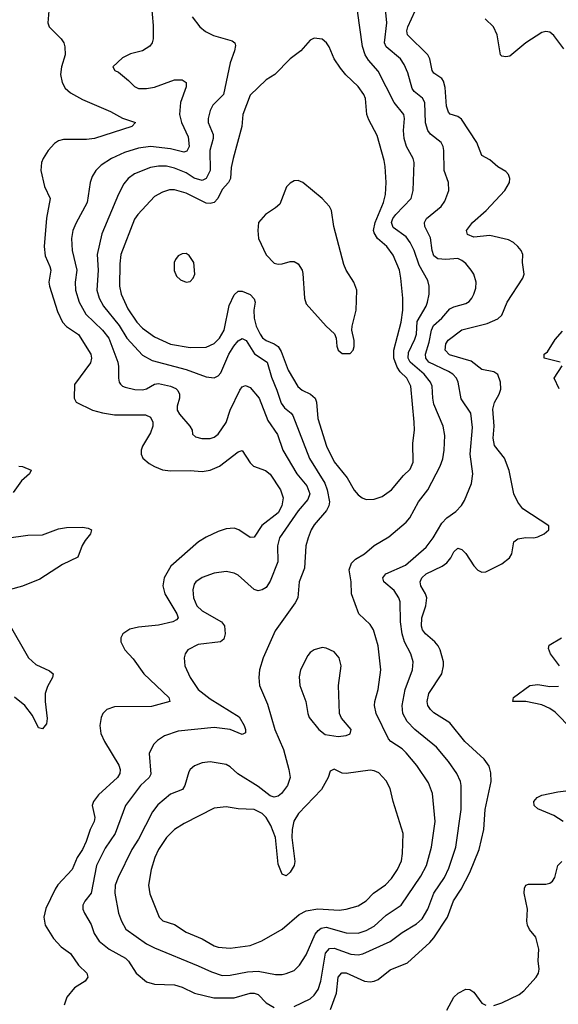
# Model space of a CAD drawing. Header units: inches. Extents: x 1834610 to 2027685, y 642842 to 774116.
# Tile 492 of 632: x 1935096 to 1937792, y 763774 to 768705. Entities that reach past the tile are written whole.
import ezdxf

# ---------------------------------------------------------------- set-up
doc = ezdxf.new("R2010")
doc.units = ezdxf.units.IN
doc.header["$MEASUREMENT"] = 0
doc.layers.add('B9736', color=7, linetype='Continuous')

msp = doc.modelspace()

# ---------------------------------------------------------------- linework, layer by layer
at = {"layer": 'B9736', "color": 5}
for points, elevation in [([(1935245.5, 768790), (1935237.3, 768690), (1935244, 768670), (1935303.8, 768610), (1935317, 768590), (1935322.3, 768570), (1935323.8, 768530), (1935304.3, 768470), (1935299.3, 768430), (1935308.4, 768390), (1935323.1, 768363.1), (1935350, 768338.2), (1935410, 768305.4), (1935550, 768244.7), (1935610, 768211.3), (1935674.8, 768190), (1935657.3, 768170), (1935470, 768111), (1935430, 768106), (1935314.7, 768105.3), (1935290, 768098.8), (1935270, 768084.4), (1935238.3, 768050), (1935213.8, 768010), (1935204.9, 767990), (1935201.7, 767950), (1935219.5, 767870), (1935248.9, 767810), (1935229.4, 767710.6), (1935219.1, 767570), (1935223.1, 767523.1), (1935246.7, 767470), (1935250.9, 767450), (1935241.6, 767390), (1935244.2, 767370), (1935284.2, 767244.2), (1935310.1, 767190.1), (1935330, 767169.4), (1935390, 767129.2), (1935452.4, 767030), (1935455.3, 767010), (1935450, 766986.3), (1935370, 766879), (1935368.5, 766810), (1935378.4, 766790), (1935460.5, 766750), (1935510, 766736.8), (1935570, 766725.9), (1935726.3, 766726.3), (1935750, 766714), (1935762.7, 766690), (1935762.6, 766670), (1935750, 766635.6), (1935711, 766570), (1935703.8, 766550), (1935704.4, 766530), (1935712.9, 766510), (1935743.4, 766483.4), (1935770, 766467.5), (1935811.3, 766451.3), (1935850, 766445.3), (1935950, 766447.5), (1936010, 766442.6), (1936049.3, 766449.3), (1936096.1, 766470), (1936190, 766540.7), (1936210, 766547), (1936250, 766486.7), (1936266.7, 766470), (1936327.1, 766447.1), (1936350, 766428.9), (1936401.5, 766350), (1936415.3, 766310), (1936408.3, 766270), (1936390, 766235.1), (1936307.3, 766172.7), (1936270, 766113.6), (1936250, 766112.6), (1936193.3, 766150), (1936170, 766158), (1936130, 766154.6), (1936090, 766142.3), (1936030, 766114.4), (1935990.3, 766090), (1935852.3, 765967.7), (1935819.3, 765910), (1935813, 765870), (1935823.2, 765830), (1935882.3, 765730), (1935889, 765710), (1935880, 765700), (1935863, 765690), (1935790, 765672.4), (1935690, 765662.5), (1935646.8, 765653.2), (1935612.7, 765630), (1935602.6, 765610), (1935602.3, 765590), (1935622.6, 765550), (1935663.5, 765503.5), (1935717.6, 765430), (1935842.4, 765310), (1935846.8, 765290), (1935755.1, 765264.9), (1935570, 765264), (1935532.2, 765250), (1935512.8, 765230), (1935503.9, 765210), (1935496.5, 765170), (1935502.5, 765130), (1935520.2, 765090), (1935591.3, 764971.3), (1935599, 764950), (1935597.1, 764930), (1935585.5, 764910), (1935490, 764822.5), (1935464.8, 764790), (1935458.6, 764770), (1935471.6, 764710), (1935469.4, 764690), (1935449.4, 764650), (1935428.7, 764590), (1935410.1, 764550), (1935383, 764510), (1935358, 764450), (1935287.5, 764372.5), (1935272.7, 764350), (1935226.7, 764253.3), (1935217.3, 764210), (1935222.8, 764170), (1935264.4, 764104.4), (1935302.6, 764062.6), (1935349.3, 764029.3), (1935390.2, 763970.2), (1935432, 763930), (1935436.4, 763910), (1935423, 763890), (1935370, 763856.8), (1935332.1, 763810), (1935318.9, 763770)], 520), ([(1935754.6, 768790), (1935763.5, 768676.5), (1935763.6, 768610), (1935758.4, 768590), (1935747.3, 768572.7), (1935710.3, 768549.7), (1935650, 768534), (1935610, 768514), (1935562.8, 768470), (1935571.3, 768450), (1935590, 768442), (1935641.2, 768401.2), (1935670, 768370.4), (1935690, 768360.3), (1935730, 768360.8), (1935770, 768367.9), (1935870, 768404.2), (1935910, 768404), (1935930, 768390.4), (1935930, 768369.3), (1935900.2, 768290), (1935896.1, 768230), (1935905.7, 768190), (1935939.3, 768119.3), (1935944.3, 768070), (1935933, 768047), (1935917.5, 768042.5), (1935850, 768057.7), (1935750.6, 768069.4), (1935690, 768062.1), (1935620, 768040), (1935554.9, 768010), (1935503.9, 767976.1), (1935477.5, 767950), (1935459.4, 767920.6), (1935448.4, 767890), (1935434, 767790), (1935376.2, 767683.8), (1935362.5, 767650), (1935354.3, 767610), (1935357.9, 767550), (1935382.1, 767450), (1935372.7, 767390), (1935374.4, 767350), (1935393.3, 767290), (1935427.3, 767230), (1935510.1, 767150), (1935542.8, 767110), (1935586.8, 766990), (1935590.9, 766969.1), (1935590.2, 766910.2), (1935593.1, 766890), (1935600.4, 766880.4), (1935610.2, 766870.2), (1935624.3, 766864.3), (1935672.9, 766852.9), (1935710, 766852.2), (1935730, 766857), (1935770, 766879.5), (1935790, 766882.5), (1935850.5, 766870.5), (1935877.6, 766857.6), (1935887.8, 766847.8), (1935896, 766830), (1935896, 766810), (1935883.8, 766770), (1935884.1, 766750), (1935895.6, 766730), (1935948, 766670), (1935959.3, 766650), (1935961.6, 766630), (1935976.5, 766616.5), (1936007.9, 766607.9), (1936050, 766608), (1936070, 766613.7), (1936089.6, 766630), (1936130, 766688.4), (1936149.8, 766750), (1936197.6, 766850), (1936210, 766867.2), (1936226.5, 766873.5), (1936250, 766864), (1936294.3, 766810), (1936337.4, 766697.4), (1936387, 766627), (1936412.5, 766550), (1936483.6, 766430), (1936532.6, 766370), (1936548, 766330), (1936538.4, 766301.6), (1936490, 766245), (1936397, 766110), (1936387.3, 766070), (1936387.6, 765990), (1936350, 765892.6), (1936330, 765861.6), (1936310, 765849.8), (1936290, 765845.5), (1936270, 765851.6), (1936190, 765923.2), (1936170, 765933.3), (1936130, 765942), (1936070, 765933.3), (1936010, 765911.9), (1935977.6, 765890), (1935970, 765878), (1935963.2, 765850), (1935965.9, 765810), (1935982, 765770), (1936010, 765744.6), (1936106.7, 765690), (1936120.7, 765670), (1936125, 765630), (1936117.1, 765602.9), (1936100.7, 765590), (1935990, 765576.1), (1935938, 765550), (1935924.4, 765530), (1935918.4, 765510), (1935923.1, 765470), (1935949.2, 765410), (1935988.5, 765350), (1936050, 765304.7), (1936193.9, 765213.9), (1936219.7, 765170), (1936227, 765150), (1936225.8, 765134.2), (1936210, 765125.4), (1936150, 765149.8), (1936070, 765160.2), (1935890, 765142), (1935821.2, 765118.8), (1935785.2, 765094.8), (1935765.2, 765074.8), (1935743.8, 765030), (1935752.5, 764927.5), (1935743.2, 764910), (1935701.4, 764870), (1935624.8, 764770), (1935573.9, 764630), (1935523.9, 764556.1), (1935480.1, 764470), (1935453.6, 764330), (1935422, 764290), (1935412.4, 764270), (1935412.4, 764250), (1935419.7, 764230), (1935453.7, 764173.7), (1935469.1, 764129.1), (1935493.8, 764090), (1935543.2, 764050), (1935625.5, 764005.5), (1935640.6, 763990), (1935679.1, 763930), (1935730, 763886.9), (1935770, 763875.6), (1935870, 763871.8), (1935910, 763859.3), (1935970.4, 763830), (1936067, 763807), (1936170, 763806.2), (1936250, 763829.1), (1936270, 763830.6), (1936290, 763823.1), (1936330, 763782.3), (1936370, 763757.9)], 540), ([(1936470, 763762.5), (1936550, 763802), (1936570, 763820.2), (1936590, 763847.9), (1936603.6, 763890), (1936626.1, 764030), (1936646.5, 764053.5), (1936670, 764054.6), (1936754.2, 764025.8), (1936790, 764022.6), (1936813.6, 764026.4), (1936951.2, 764088.8), (1937010, 764134.3), (1937082.2, 764177.8), (1937110, 764202.8), (1937139.9, 764250), (1937169.6, 764330.5), (1937221.9, 764410), (1937243.9, 764456.1), (1937279, 764561), (1937305.4, 764750), (1937305.3, 764870), (1937302.3, 764890), (1937284.8, 764930), (1937242.3, 764990), (1937182.5, 765062.5), (1937074.8, 765150), (1937036.2, 765190), (1937013.3, 765230), (1937009.9, 765270.1), (1937025, 765350), (1937063, 765450), (1937066.3, 765490), (1937053.7, 765530), (1937022.1, 765590), (1937010.4, 765630), (1937003, 765690), (1937000.3, 765790), (1936994.8, 765810), (1936970, 765846), (1936919.7, 765890), (1936914.7, 765910), (1936929.7, 765930), (1937027.1, 765972.9), (1937130, 766063.2), (1937165.3, 766110), (1937210, 766183.1), (1937234.3, 766210), (1937278.6, 766241.4), (1937307.2, 766272.8), (1937322.4, 766297.6), (1937357.3, 766382.7), (1937364.7, 766430), (1937350.5, 766530), (1937362.7, 766662.7), (1937354.2, 766734.2), (1937306.4, 766806.4), (1937291.7, 766890), (1937283, 766910), (1937264.8, 766930), (1937243.4, 766943.4), (1937144.3, 766990), (1937128.6, 767010), (1937127.4, 767030), (1937145.9, 767090), (1937157.1, 767150), (1937166.8, 767173.2), (1937209.9, 767210.1), (1937250, 767258), (1937270, 767268), (1937330, 767283.2), (1937345.9, 767294.1), (1937360.3, 767310), (1937369.9, 767330.1), (1937378.8, 767361.2), (1937380.7, 767390), (1937369, 767430), (1937356.8, 767450), (1937330, 767484.4), (1937310, 767499.7), (1937288.8, 767508.8), (1937230, 767504.2), (1937190, 767507.2), (1937170, 767522.5), (1937161.3, 767550), (1937152.2, 767612.2), (1937123.9, 767670), (1937122, 767690), (1937132.4, 767710), (1937206.6, 767770), (1937223.9, 767796.1), (1937244.5, 767850), (1937243.1, 767890), (1937220.7, 767950), (1937219.3, 768050), (1937215.5, 768070), (1937205.3, 768090), (1937152.2, 768132.2), (1937138.5, 768150), (1937128.1, 768188.1), (1937124, 768290), (1937111.9, 768311.9), (1937070, 768345.7), (1937060.2, 768360.2), (1937039.7, 768439.7), (1937021.5, 768481.5), (1937001.6, 768510), (1936930, 768569.9), (1936921.9, 768590), (1936934.2, 768690), (1936923, 768810)], 540), ([(1935959.3, 768719.3), (1935998.4, 768670), (1936026.3, 768646.3), (1936066.1, 768626.1), (1936159.4, 768599.4), (1936172.2, 768590), (1936175.6, 768575.6), (1936171.8, 768550), (1936150.2, 768490), (1936116.9, 768330), (1936063.3, 768276.7), (1936050.1, 768250), (1936039.5, 768210), (1936039.8, 768190), (1936065, 768130), (1936065.1, 768110), (1936047.3, 768050), (1936049.4, 767950), (1936030, 767909.8), (1936010, 767900.2), (1935970, 767912), (1935930, 767937.8), (1935870, 767962.4), (1935830, 767970.9), (1935790, 767972.5), (1935750, 767964.7), (1935670, 767933), (1935639, 767910), (1935617.6, 767882.4), (1935590, 767831.5), (1935507.2, 767632.8), (1935483.1, 767530), (1935488.5, 767450), (1935482.5, 767350), (1935493.5, 767310), (1935516.1, 767270), (1935593.5, 767173.5), (1935632.2, 767110), (1935710, 767025.4), (1935758.5, 766998.5), (1935930, 766953.4), (1936030, 766916.3), (1936070, 766912.4), (1936090, 766922), (1936103, 766937), (1936143.4, 767030), (1936167.2, 767070), (1936190, 767097.5), (1936210, 767109.4), (1936230, 767099.3), (1936271.1, 767031.1), (1936334.7, 766990), (1936355.7, 766915.7), (1936383.9, 766850), (1936405.3, 766785.3), (1936421.5, 766761.5), (1936455.3, 766735.3), (1936463.6, 766723.6), (1936547.4, 766507.4), (1936624.1, 766384.1), (1936635.7, 766350), (1936646.1, 766290), (1936643, 766270), (1936632.6, 766247.4), (1936570, 766175.8), (1936555.2, 766150), (1936540.7, 766110), (1936529.1, 766070), (1936522.2, 765957.8), (1936495.8, 765890), (1936489.1, 765810), (1936475.3, 765784.7), (1936374.7, 765645.3), (1936314, 765510), (1936297.1, 765450), (1936293.7, 765410), (1936297.2, 765370), (1936336.5, 765276.5), (1936373.3, 765150), (1936416.6, 765050), (1936443.8, 764950), (1936449.3, 764910), (1936437.1, 764870), (1936406.3, 764830), (1936390, 764816.4), (1936370, 764810.8), (1936350, 764818.2), (1936290, 764864.2), (1936187.9, 764927.9), (1936150, 764962.6), (1936130, 764974.4), (1936050, 764988.7), (1936010, 764983.9), (1935971.2, 764968.8), (1935949.2, 764950.8), (1935941.8, 764938.2), (1935922.4, 764870), (1935910.8, 764849.3), (1935850, 764825.7), (1935787.2, 764772.8), (1935761.2, 764738.8), (1935690, 764600.4), (1935656.6, 764550), (1935588.7, 764410), (1935574.5, 764370), (1935572, 764330), (1935591.1, 764230), (1935604.7, 764190), (1935627.3, 764150), (1935730, 764076.6), (1935770, 764056.8), (1935990, 763967.5), (1936055.9, 763935.9), (1936110, 763918), (1936150, 763919.5), (1936236.1, 763936.1), (1936290, 763940.5), (1936376.6, 763923.4), (1936410, 763923.2), (1936430, 763928.2), (1936470, 763943.8), (1936495.9, 763970), (1936530, 764022.3), (1936575.4, 764124.6), (1936590, 764144.4), (1936604.8, 764155.2), (1936630, 764160.3), (1936730, 764132.2), (1936790, 764130.1), (1936830, 764143.4), (1936870, 764165.3), (1936930, 764220.9), (1937005, 764270), (1937103.5, 764416.5), (1937132.4, 764470), (1937158.3, 764561.7), (1937176.6, 764690), (1937162.9, 764830), (1937142.9, 764882.9), (1937084.1, 764970), (1937030, 765032.8), (1937010, 765053.2), (1936954.2, 765090), (1936942.9, 765102.9), (1936880.5, 765230), (1936872.5, 765270), (1936873.9, 765290), (1936889.9, 765350), (1936904.2, 765450), (1936891.2, 765570), (1936867.3, 765650), (1936850, 765676.8), (1936794.2, 765730), (1936756.8, 765830), (1936755.5, 765890), (1936746, 765950), (1936757.2, 765982.8), (1936776.4, 766003.6), (1936822.2, 766030), (1936870, 766071.4), (1936943.9, 766116.1), (1937030, 766189.1), (1937049.2, 766210.8), (1937091.7, 766290), (1937138.9, 766350), (1937201.5, 766470), (1937213.9, 766506.1), (1937221.7, 766550), (1937223.6, 766623.6), (1937215.7, 766670), (1937170, 766779.5), (1937163.4, 766810), (1937160.9, 766870), (1937151.9, 766890), (1937120.4, 766930), (1937050.4, 766990), (1937040.1, 767010), (1937041.7, 767038.3), (1937074.8, 767105.2), (1937082.5, 767130), (1937085.8, 767194.2), (1937130.5, 767270), (1937137, 767290), (1937145.3, 767330), (1937145.7, 767370), (1937138.4, 767398.4), (1937095.9, 767475.9), (1937070.9, 767550), (1937051.5, 767590), (1937030, 767617.8), (1936965, 767665), (1936956.9, 767690), (1936963.9, 767710), (1936978.8, 767730), (1937056.5, 767810), (1937065.7, 767850), (1937071.4, 767990), (1937065, 768010), (1937031.9, 768070), (1937020.5, 768110), (1937017.5, 768150), (1937023, 768210), (1937018.3, 768230), (1936969.9, 768289.9), (1936890, 768447.2), (1936842.3, 768502.3), (1936824.9, 768530), (1936811.5, 768571.5), (1936786.6, 768750)], 560), ([(1936651.6, 763748.4), (1936682.5, 763830), (1936690.4, 763909.6), (1936708.3, 763931.7), (1936730, 763932.4), (1936821.6, 763890), (1936850, 763886), (1936870.4, 763889.6), (1936890, 763898.6), (1936950, 763946.8), (1937037.5, 763982.5), (1937150, 764084), (1937170, 764107), (1937237.1, 764210), (1937267.1, 764292.9), (1937306.2, 764350), (1937350, 764434.9), (1937395.4, 764550), (1937419.6, 764650), (1937426.7, 764750), (1937455.5, 764890), (1937453.8, 764933.8), (1937446.5, 764966.5), (1937421.5, 765001.5), (1937324.8, 765090), (1937250, 765184.1), (1937170, 765233.7), (1937152.3, 765250), (1937139.9, 765270), (1937136.2, 765290), (1937145, 765330), (1937209.1, 765430), (1937218, 765470), (1937217.1, 765490), (1937201.5, 765550), (1937190.7, 765570), (1937174, 765590), (1937126.9, 765630), (1937112.5, 765650), (1937107.3, 765667.3), (1937108.5, 765710), (1937129.9, 765770), (1937134, 765810), (1937127.5, 765830), (1937104.5, 765870), (1937101.3, 765890), (1937108.6, 765910), (1937130.8, 765930), (1937211.1, 765968.9), (1937234.7, 765985.3), (1937255, 766010), (1937270, 766039.5), (1937290, 766058.3), (1937310, 766051.4), (1937330, 766032.6), (1937370, 765970.3), (1937390, 765948.8), (1937410, 765938.7), (1937430, 765940.3), (1937510, 765979.6), (1937548.4, 766010), (1937559.8, 766030), (1937569.6, 766090), (1937590, 766105.5), (1937630, 766112.4), (1937670, 766110.4), (1937690, 766115.8), (1937721.2, 766130), (1937745.2, 766150), (1937745.2, 766170), (1937615.2, 766255.2), (1937590, 766289.5), (1937569.9, 766329.9), (1937546.8, 766446.8), (1937523.1, 766510), (1937472.5, 766572.5), (1937465.9, 766610), (1937470.8, 766670), (1937465, 766755), (1937472.5, 766787.5), (1937496.8, 766830), (1937505.4, 766854.6), (1937503.6, 766890), (1937490, 766928.3), (1937470, 766941.4), (1937410, 766953.6), (1937355.8, 766995.8), (1937247.5, 767027.5), (1937226.1, 767050), (1937230, 767082.4), (1937240.5, 767099.5), (1937310, 767152.2), (1937435.8, 767184.2), (1937490, 767206.7), (1937510, 767225.8), (1937537.1, 767290), (1937614, 767410), (1937621.4, 767430), (1937613.7, 767490), (1937614.7, 767530), (1937607, 767550), (1937590, 767569.4), (1937567.3, 767590), (1937542.9, 767602.9), (1937450, 767624.4), (1937370, 767616.5), (1937337.6, 767630), (1937335.4, 767635.4), (1937332.6, 767650), (1937362.7, 767690), (1937430.7, 767749.3), (1937525.4, 767850), (1937548, 767890), (1937549.7, 767910), (1937542.4, 767930), (1937530, 767945.1), (1937490, 767967.6), (1937450, 768003.6), (1937410, 768025.6), (1937385.3, 768090), (1937307.7, 768207.7), (1937290, 768219.8), (1937251.6, 768231.6), (1937242.4, 768242.4), (1937231.9, 768271.9), (1937225.2, 768365.2), (1937217, 768397), (1937209.8, 768410), (1937170, 768437.6), (1937160.3, 768450), (1937149.9, 768509.9), (1937138.6, 768530), (1937036.8, 768630), (1937034.7, 768650), (1937039, 768670), (1937076, 768750)], 520), ([(1937819.3, 768559.3), (1937770, 768626.6), (1937750, 768642), (1937730, 768645.4), (1937710, 768641.3), (1937630.4, 768590), (1937550, 768522.4), (1937530, 768519.7), (1937510, 768523), (1937503, 768530), (1937486.9, 768630), (1937467.8, 768670), (1937425.7, 768710)], 480), ([(1937802, 766990), (1937722, 767010), (1937720.9, 767030), (1937737.8, 767042.2), (1937776.3, 767103.7), (1937814, 767146)], 480), ([(1937797, 766857), (1937771.6, 766910), (1937812.5, 766972.5)], 480), ([(1935092, 766470), (1935110, 766467.7), (1935152.7, 766450), (1935144.4, 766430), (1935105, 766395), (1935063, 766337)], 480), ([(1935030, 766109.2), (1935136.6, 766123.4), (1935210, 766125.9), (1935290, 766154.6), (1935330, 766161.4), (1935410, 766164.4), (1935439, 766159), (1935455.5, 766150), (1935450.4, 766130), (1935423.2, 766096.8), (1935408.9, 766071.1), (1935386.4, 766013.6), (1935310, 765977.1), (1935196.8, 765903.2), (1935110, 765868), (1935043, 765850)], 480), ([(1935041.5, 765681.5), (1935139.7, 765510), (1935176.3, 765476.3), (1935244.3, 765444.3), (1935262.6, 765430), (1935259.7, 765410), (1935234.7, 765365.3), (1935223.5, 765330), (1935223, 765290), (1935234, 765206), (1935230, 765179), (1935210, 765153.2), (1935190, 765159.3), (1935160.3, 765220.3), (1935122.2, 765270), (1935070, 765312)], 480), ([(1937797.7, 765470), (1937753.4, 765530), (1937743.6, 765556.4), (1937746.7, 765573.3), (1937808.7, 765610)], 480), ([(1937944.5, 765064.5), (1937777, 765237), (1937750, 765256), (1937710, 765274.1), (1937630, 765289.9), (1937564, 765290), (1937568, 765310), (1937650, 765371), (1937690, 765375.8), (1937750, 765365.8), (1937792.7, 765367.3)], 480), ([(1937817.3, 764690), (1937770, 764720.4), (1937690, 764753.8), (1937672, 764770), (1937669.8, 764790), (1937687.2, 764810), (1937710, 764820.9), (1937790, 764838.9), (1937885.2, 764850)], 480), ([(1937470, 763768.8), (1937510, 763781.1), (1937597.1, 763822.9), (1937619.1, 763840.9), (1937681, 763910), (1937692.9, 763930), (1937697.2, 763950), (1937692.4, 763992.4), (1937695.4, 764050), (1937679.4, 764110), (1937648.9, 764148.9), (1937638.9, 764170), (1937635.2, 764190), (1937637.9, 764250), (1937621.2, 764330), (1937623.8, 764356.2), (1937629.9, 764370.1), (1937643.7, 764376.3), (1937730, 764376), (1937750, 764380.2), (1937764, 764390), (1937775.3, 764410), (1937790.7, 764469.3), (1937810.6, 764489.4)], 480), ([(1937234.7, 763745.3), (1937268.6, 763810), (1937291.6, 763830), (1937330, 763850.2), (1937350, 763848.8), (1937370, 763834.4), (1937410, 763780.4), (1937430, 763770.4)], 480)]:
    msp.add_lwpolyline(points, dxfattribs=dict(at, elevation=elevation))
for points, elevation in [([(1936570, 768613.3), (1936550, 768602.7), (1936504, 768550), (1936450.6, 768510), (1936373, 768430), (1936330, 768403.5), (1936250, 768326.9), (1936212.3, 768230), (1936207.3, 768170), (1936164.3, 768010), (1936155, 767965), (1936150.5, 767909.5), (1936141.2, 767890), (1936110, 767855), (1936087.4, 767810), (1936070, 767790.5), (1936050, 767784.2), (1936030, 767786.7), (1935930, 767836.9), (1935870, 767852.4), (1935846.5, 767853.5), (1935810, 767842.2), (1935770, 767820.3), (1935687.5, 767730), (1935670, 767705.6), (1935602.6, 767530), (1935597.1, 767482.9), (1935595.1, 767370), (1935603.2, 767330), (1935636.8, 767256.8), (1935682, 767190), (1935710, 767160.1), (1935770, 767116.2), (1935850, 767079.4), (1935950, 767063.9), (1936030, 767065), (1936070, 767083), (1936096.9, 767110), (1936119.2, 767150), (1936145.3, 767274.7), (1936170, 767327.3), (1936190, 767345.4), (1936210, 767346.4), (1936250, 767329.3), (1936270, 767307.3), (1936274, 767290), (1936267.5, 767250), (1936269.2, 767210), (1936279.2, 767170), (1936298.9, 767130), (1936312.1, 767112.1), (1936330, 767098.5), (1936370, 767082), (1936390, 767067.8), (1936404.2, 767044.2), (1936440.4, 766950), (1936488.9, 766868.9), (1936509.7, 766849.7), (1936551.3, 766830), (1936575.5, 766810), (1936581.2, 766790), (1936588.5, 766708.5), (1936631.3, 766570), (1936670, 766490.2), (1936734.7, 766410), (1936770, 766348.5), (1936790, 766325.3), (1936810, 766310.3), (1936830, 766302.8), (1936870, 766303.8), (1936910, 766317.4), (1936957.4, 766350), (1937017.2, 766422.8), (1937050, 766454), (1937066.2, 766490), (1937064.4, 766584.4), (1937071.7, 766650), (1937070.5, 766689.5), (1937054.1, 766870), (1937033.5, 766910), (1937001.3, 766941.3), (1936984.9, 766964.9), (1936968.2, 767010), (1936969.3, 767050.7), (1937006.5, 767190), (1937014.7, 767250), (1937014.3, 767310), (1937004.3, 767410), (1936996.7, 767450), (1936966, 767526), (1936934.5, 767570), (1936886.4, 767610), (1936870, 767638.4), (1936867.9, 767650), (1936874.7, 767690), (1936916.4, 767790), (1936927.7, 767830), (1936929.9, 767890), (1936925.2, 767970), (1936920.6, 768000.6), (1936885.2, 768125.2), (1936843.1, 768203.1), (1936833.3, 768230), (1936826.3, 768310), (1936819.5, 768330), (1936790.7, 768370.7), (1936728.5, 768428.5), (1936702.3, 768462.3), (1936670.8, 768510), (1936645.6, 768570), (1936631.6, 768590), (1936610, 768607.6)], 580), ([(1936490, 767899.1), (1936470, 767898.3), (1936450, 767886), (1936432.3, 767867.7), (1936397.8, 767782.2), (1936377.1, 767762.9), (1936326, 767730), (1936291.7, 767690), (1936288.1, 767650), (1936291.7, 767610), (1936330, 767527), (1936370, 767485.2), (1936390, 767480.7), (1936410, 767482.6), (1936450, 767494.9), (1936470, 767493.7), (1936490, 767483.1), (1936510.1, 767450.1), (1936514, 767434), (1936522, 767310), (1936530, 767283), (1936630, 767170.6), (1936672.4, 767132.4), (1936680.5, 767110), (1936683.1, 767070), (1936690.4, 767050), (1936710, 767034), (1936750, 767032.7), (1936765.6, 767050), (1936770.8, 767069.2), (1936770, 767098), (1936758.4, 767150), (1936759.6, 767170), (1936781, 767250), (1936783.5, 767350), (1936768.2, 767390), (1936731.1, 767451.1), (1936719.2, 767479.2), (1936669, 767670), (1936657.2, 767750), (1936647.2, 767770), (1936610.5, 767810.5), (1936513, 767890)], 620), ([(1935930, 767534.5), (1935910, 767533.1), (1935890, 767522.6), (1935875.4, 767504.6), (1935869.1, 767490), (1935869.3, 767449.3), (1935881.2, 767421.2), (1935901.6, 767401.6), (1935930, 767390.2), (1935950, 767394), (1935965.1, 767410), (1935972, 767430), (1935967.1, 767490), (1935944.8, 767524.8)], 620), ([(1936610, 765560.5), (1936570, 765549.6), (1936550, 765535.6), (1936539, 765521), (1936502, 765450), (1936494.6, 765414.6), (1936498.9, 765370), (1936528.7, 765290), (1936538, 765230), (1936545.5, 765210), (1936594, 765150), (1936625.5, 765125.5), (1936690, 765115.3), (1936730, 765119.5), (1936750, 765128.7), (1936754.7, 765150), (1936707.1, 765207.1), (1936697.6, 765230), (1936691.2, 765370), (1936705.6, 765470), (1936695.6, 765510), (1936670, 765539.5), (1936630, 765557)], 580), ([(1936670, 764952.3), (1936650, 764942), (1936640.4, 764910), (1936606.2, 764850), (1936492.3, 764730), (1936469, 764691), (1936460.6, 764650), (1936458.9, 764610), (1936473.4, 764490), (1936470, 764469.3), (1936450, 764436), (1936430, 764417.2), (1936410, 764426), (1936390, 764475.3), (1936376.2, 764610), (1936352.7, 764670), (1936330, 764709.8), (1936310, 764729.8), (1936270, 764749.9), (1936190, 764753.5), (1936130, 764762.4), (1936070, 764757), (1935919.6, 764680.4), (1935870, 764648.9), (1935830, 764608.7), (1935790.8, 764550), (1935772.5, 764510), (1935754.3, 764450), (1935740.7, 764370), (1935747.1, 764327.1), (1935793.8, 764210), (1935811.7, 764191.7), (1935870, 764174), (1935930, 764135), (1936010, 764102.7), (1936070, 764067.1), (1936090, 764059.8), (1936150, 764054.8), (1936250, 764068.6), (1936308.4, 764091.6), (1936409.5, 764150), (1936495.6, 764224.4), (1936530, 764242.6), (1936587.9, 764252.1), (1936694.6, 764245.4), (1936730, 764250.1), (1936790, 764267.8), (1936830, 764292.8), (1936867.3, 764330), (1936926.9, 764373.1), (1936956.5, 764403.5), (1936987.8, 764450), (1937007.3, 764492.7), (1937013, 764530), (1937015, 764630), (1936964.8, 764790), (1936950, 764854.5), (1936930, 764892.8), (1936893.3, 764933.3), (1936870, 764943.5), (1936850, 764946), (1936729.8, 764929.8), (1936710, 764931.2)], 580)]:
    msp.add_lwpolyline(points, close=True, dxfattribs=dict(at, elevation=elevation))

doc.saveas('drawing.dxf')
